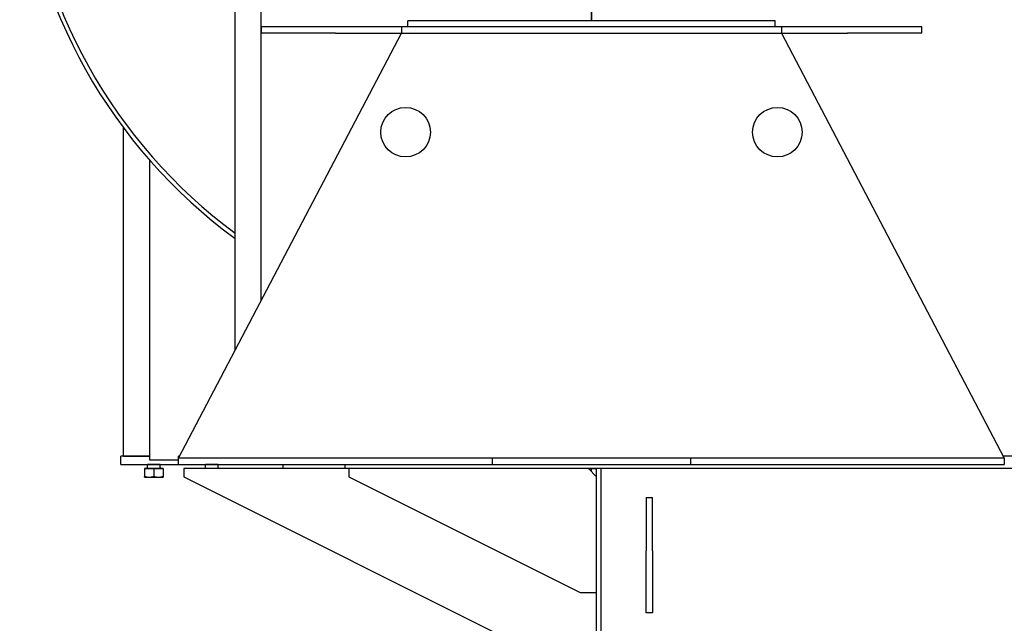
# Model space of a CAD drawing. Header units: inches. Extents: x 24 to 1128, y -69 to 748.
# Tile 264 of 656: x 377 to 437, y 247 to 284. Entities that reach past the tile are written whole.
import ezdxf

# ---------------------------------------------------------------- set-up
doc = ezdxf.new("R2010")
doc.units = ezdxf.units.IN
doc.header["$LTSCALE"] = 32
doc.header["$MEASUREMENT"] = 0
doc.layers.add('Visible (ANSI)', color=7, linetype='Continuous', lineweight=30)

msp = doc.modelspace()

# ---------------------------------------------------------------- linework, layer by layer
at = {"layer": 'Visible (ANSI)'}
for p, q in [((390.38413, 263.93687), (390.38413, 319.92117)), ((391.96813, 266.95821), (391.96813, 319.92117)), ((411.96813, 283.92117), (411.96813, 284.82945)), ((411.96813, 284.82945), (411.96813, 283.92117)), ((423.09313, 283.92117), (400.84313, 283.92117)), ((400.84313, 283.54617), (400.84313, 283.92117)), ((423.09313, 283.54617), (423.09313, 283.92117)), ((391.96813, 283.54617), (391.96813, 283.17117)), ((396.46813, 283.54617), (391.96813, 283.54617)), ((400.46813, 283.54617), (396.46813, 283.54617)), ((423.46813, 283.54617), (400.46813, 283.54617)), ((400.46813, 283.54617), (400.46813, 283.17117)), ((427.46813, 283.54617), (423.46813, 283.54617)), ((423.46813, 283.54617), (423.46813, 283.17117)), ((431.96813, 283.54617), (427.46813, 283.54617)), ((431.96813, 283.17117), (431.96813, 283.54617)), ((386.96813, 257.42117), (400.46813, 283.17117)), ((396.46813, 283.17117), (391.96813, 283.17117)), ((396.46813, 283.17117), (400.46813, 283.17117)), ((400.46813, 283.17117), (423.46813, 283.17117)), ((400.46813, 283.17117), (423.46813, 283.17117)), ((423.46813, 283.17117), (427.46813, 283.17117)), ((423.46813, 283.17117), (436.96813, 257.42117)), ((431.96813, 283.17117), (427.46813, 283.17117)), ((383.63413, 257.54617), (383.63413, 277.42181)), ((385.21813, 257.29617), (385.21813, 275.46721)), ((383.46813, 257.04617), (383.46813, 257.54617)), ((385.21813, 257.54617), (383.46813, 257.54617)), ((383.46813, 257.04617), (386.96813, 257.04617)), ((383.63413, 257.54617), (385.21813, 257.54617)), ((385.85213, 257.04617), (385.08413, 257.04617)), ((385.08413, 256.85617), (385.08413, 257.04617)), ((385.08413, 257.04617), (385.08413, 257.04617)), ((386.96813, 257.29617), (385.21813, 257.29617)), ((385.85213, 256.85617), (385.85213, 257.04617)), ((385.85213, 257.04617), (385.85213, 257.04617)), ((386.96813, 257.42117), (386.96813, 257.54617)), ((387.03367, 257.54617), (386.96813, 257.54617)), ((405.96813, 257.42117), (386.96813, 257.42117)), ((386.96813, 257.04617), (386.96813, 257.42117)), ((436.96813, 257.42117), (386.96813, 257.42117)), ((386.96813, 257.04617), (405.96813, 257.04617)), ((389.35213, 257.04617), (388.58413, 257.04617)), ((388.58413, 256.85617), (388.58413, 257.04617)), ((388.58413, 257.04617), (388.58413, 257.04617)), ((389.35213, 256.85617), (389.35213, 257.04617)), ((389.35213, 257.04617), (389.35213, 257.04617)), ((393.28063, 257.04617), (393.28063, 256.79617)), ((397.03063, 257.04617), (397.03063, 256.79617)), ((405.96813, 257.04617), (405.96813, 257.42117)), ((405.96813, 257.04617), (417.96813, 257.04617)), ((436.96813, 257.42117), (417.96813, 257.42117)), ((417.96813, 257.42117), (417.96813, 257.04617)), ((417.96813, 257.04617), (436.96813, 257.04617)), ((464.28063, 257.54617), (436.9026, 257.54617)), ((436.96813, 257.42117), (436.96813, 257.04617)), ((384.90108, 256.79617), (385.17999, 256.79617)), ((384.90108, 256.79617), (384.90108, 256.32241)), ((386.03063, 256.79617), (384.90563, 256.79617)), ((384.90563, 256.79617), (384.90563, 256.79617)), ((385.17999, 256.79617), (385.45891, 256.79617)), ((385.45891, 256.79617), (385.74243, 256.79617)), ((385.45891, 256.79617), (385.45891, 256.32241)), ((385.74243, 256.79617), (386.02596, 256.79617)), ((386.02596, 256.79617), (386.02596, 256.32241)), ((386.02596, 256.79617), (386.03058, 256.79617)), ((386.03058, 256.79617), (386.03519, 256.79617)), ((386.03063, 256.79617), (386.03063, 256.79617)), ((386.03519, 256.79617), (386.03519, 256.32241)), ((397.03063, 256.79617), (387.28063, 256.79617)), ((387.28063, 256.79617), (387.28063, 256.29617)), ((412.53063, 256.79617), (397.03063, 256.79617)), ((397.28063, 256.79617), (397.28063, 256.29617)), ((411.78063, 256.79617), (412.28063, 256.29617)), ((412.28063, 256.29617), (411.78063, 256.79617)), ((411.78064, 256.79617), (411.95891, 256.79617)), ((411.95891, 256.79617), (412.24243, 256.79617)), ((411.95891, 256.79617), (411.95891, 256.6179)), ((412.24243, 256.79617), (412.28063, 256.79617)), ((412.53063, 256.79617), (412.28063, 256.79617)), ((412.28063, 197.29617), (412.28063, 256.79617)), ((412.53063, 256.79617), (412.53063, 246.29617)), ((489.28063, 256.79617), (412.53063, 256.79617)), ((384.90563, 256.27217), (384.90558, 256.2722)), ((384.90563, 256.27217), (385.17999, 256.27217)), ((385.17999, 256.27217), (385.74243, 256.27217)), ((385.74243, 256.27217), (386.03058, 256.27217)), ((386.03058, 256.27217), (386.03063, 256.27217)), ((386.03063, 256.27217), (386.03069, 256.2722)), ((387.28063, 256.29617), (410.78063, 244.54617)), ((397.28063, 256.29617), (411.28063, 249.29617)), ((415.28063, 255.04617), (415.28063, 251.81313)), ((415.28063, 255.04617), (415.65563, 255.04617)), ((415.65563, 251.81313), (415.65563, 255.04617)), ((415.28063, 248.04617), (415.28063, 251.81313)), ((415.65563, 251.81313), (415.65563, 248.04617)), ((411.28063, 249.29617), (412.28063, 249.29617)), ((415.65563, 248.04617), (415.28063, 248.04617))]:
    msp.add_line(p, q, dxfattribs=at)
for centre in [(400.70979, 277.17117), (423.22647, 277.17117)]:
    msp.add_circle(centre, 1.5, dxfattribs=at)
for centre, radius, start, end in [((409.38883, 296.67414), 32.15519, 184.7072089, 233.7698442), ((409.38883, 296.67414), 31.90519, 184.7072089, 233.4402003), ((385.02413, 256.85617), 0.06, 270, 0), ((385.91213, 256.85617), 0.06, 180, 270), ((388.52413, 256.85617), 0.06, 270, 0), ((389.41213, 256.85617), 0.06, 180, 270)]:
    msp.add_arc(centre, radius, start, end, dxfattribs=at)
for points, weights in [([(384.90108, 256.32241), (385.05055, 256.27217), (385.17999, 256.27217)], [1, 1.0379548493, 1]), ([(384.90558, 256.2722), (384.90349, 256.2734), (384.90108, 256.32241)], [1.00189119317, 1.03698444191, 1]), ([(385.17999, 256.27217), (385.30944, 256.27217), (385.45891, 256.32241)], [1, 1.0379548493, 1]), ([(385.45891, 256.32241), (385.61085, 256.27217), (385.74243, 256.27217)], [1, 1.0379548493, 1]), ([(385.74243, 256.27217), (385.87402, 256.27217), (386.02596, 256.32241)], [1, 1.0379548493, 1]), ([(386.02596, 256.32241), (386.02843, 256.27217), (386.03058, 256.27217)], [1, 1.0379548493, 1]), ([(386.03058, 256.27217), (386.03272, 256.27217), (386.03519, 256.32241)], [1, 1.0379548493, 1])]:
    msp.add_rational_spline(points, weights, degree=2, dxfattribs=at)

doc.saveas('drawing.dxf')
